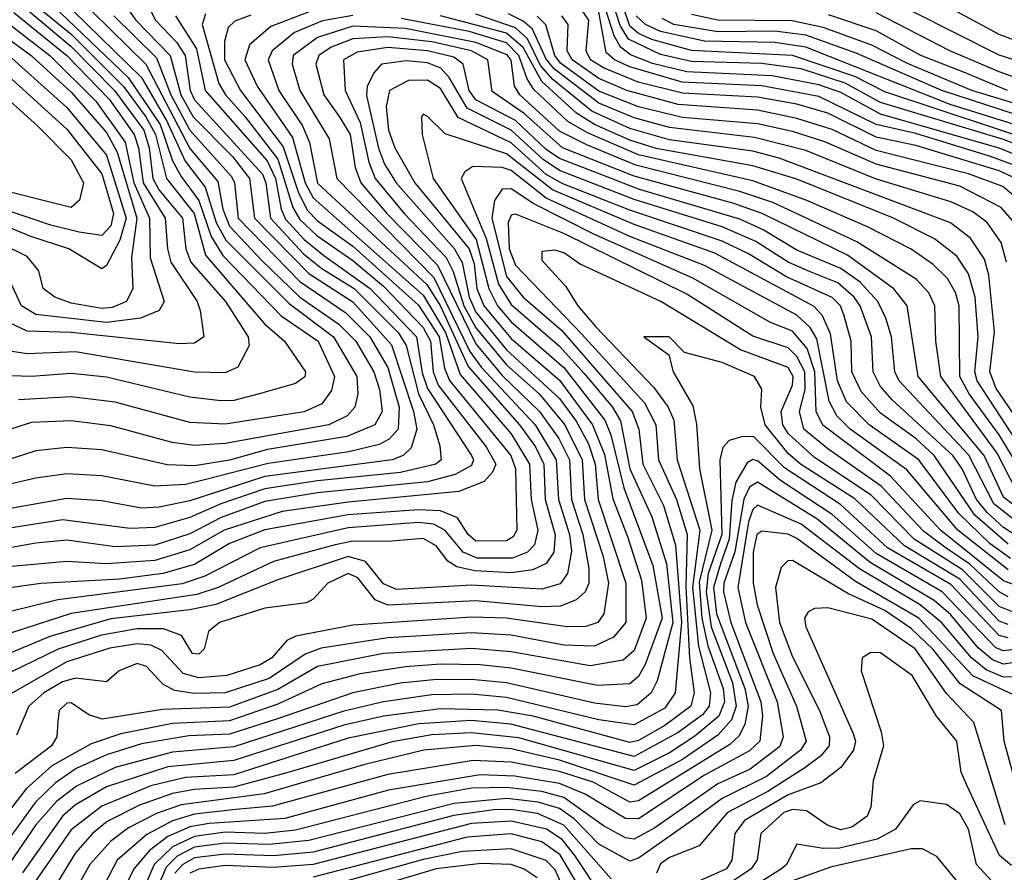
# Model space of a CAD drawing. Extents: x 501367 to 657802, y 482273 to 547541.
# Tile 396 of 656: x 621508 to 623746, y 497847 to 499786. Entities that reach past the tile are written whole.
import ezdxf

# ---------------------------------------------------------------- set-up
doc = ezdxf.new("R2010")
doc.units = 0

msp = doc.modelspace()

# ---------------------------------------------------------------- linework, layer by layer
at = {"layer": '0CON20XD'}
for points in [[(621442.6, 499902.6), (621625, 499753.4), (621744, 499634), (621795, 499564.9), (621816.6, 499525), (621841.5, 499425), (621904.7, 499345), (621930.6, 499250.6), (622064.8, 499094.8), (622109.7, 499055), (622157.8, 498985), (622155.9, 498974.1), (622135, 498958.8), (622055.8, 498935.8), (621995, 498920.3), (621965, 498919.1), (621895, 498927.4), (621705, 498973.3), (621625, 498981.3), (621535, 498974.9), (621415, 498978.5)], [(621694.2, 499895), (621771.8, 499785), (621850.3, 499705), (621874, 499615), (621902, 499565), (621991.6, 499475), (622030.3, 499425), (622041.7, 499335), (622165, 499208.6), (622265, 499144.5), (622353.3, 499046.7), (622403.4, 498895), (622411, 498855), (622397.9, 498812.1), (622380, 498795), (622354.6, 498785), (622065, 498747.4), (621895, 498691.7), (621825, 498677.7), (621785, 498675.4), (621695, 498691.7), (621615, 498697.2), (621426.4, 498663.6)], [(623885.4, 499695.4), (623735, 499752.6), (623475, 499893.2)], [(621567.5, 499867.5), (621784.9, 499654.9), (621842.8, 499555), (621884.2, 499464.2), (621929.6, 499405), (621955, 499325), (621976.9, 499285), (622120.3, 499140.3), (622221.6, 499065), (622274.2, 498975), (622276.7, 498935), (622270.2, 498905), (622252.4, 498885), (622210.9, 498865), (621975, 498822.4), (621905, 498818), (621854.7, 498824.7), (621715, 498862.3), (621625, 498873.7), (621535, 498870), (621425, 498834.8)], [(621591.4, 499885), (621794.7, 499684.7), (621895, 499492.9), (621958.1, 499418.1), (621969.6, 499355), (621985, 499316.2), (622058.5, 499238.5), (622145, 499155.3), (622233.6, 499093.6), (622272.1, 499055), (622313, 498985), (622325.8, 498945), (622332.2, 498895), (622315.2, 498865), (622251.8, 498838.2), (622071.4, 498808.6), (621985, 498784.6), (621905, 498771.5), (621843.4, 498773.4), (621695, 498807.6), (621615, 498813), (621545, 498805.5), (621445, 498774)], [(621776.8, 499865), (621816.5, 499785), (621864.1, 499735), (621883.8, 499705), (621895.4, 499625), (621905, 499604), (622059.9, 499435), (622067.6, 499415), (622077.8, 499335), (622153.3, 499253.3), (622195, 499220.1), (622268.6, 499175), (622368.1, 499075), (622386.8, 499045), (622414.3, 498935), (622448.6, 498865), (622462.8, 498817.2), (622466.4, 498785), (622454.2, 498775), (622373.8, 498756.2), (622185, 498737.7), (622065, 498719.3), (621964.9, 498685.1), (621895, 498653.8), (621815, 498631), (621758.9, 498628.9), (621605, 498648.7), (621455, 498625.1)], [(623840.6, 499500.6), (623475, 499622.1), (623406.8, 499656.8), (623265, 499704.8), (623035, 499715.8), (622945, 499740.7), (622914.6, 499754.6), (622895, 499771.5), (622864.1, 499864)], [(624655, 499852.3), (624769.2, 499705), (624775.8, 499625), (624785.3, 499605), (624839.5, 499545), (624842.6, 499525), (624836.9, 499505), (624728.4, 499425), (624655, 499390), (624575, 499375.1), (624465, 499379), (624375, 499367.1), (624315, 499369.4), (624295, 499378.6), (624276.1, 499405), (624251.2, 499481.2), (624236.1, 499506.1), (624192, 499542), (624132.4, 499575), (624047.9, 499607.9), (623735, 499705.6), (623442.9, 499852.9)], [(621355, 499836.6), (621534.2, 499705), (621625, 499621.2), (621705, 499529.5), (621729.2, 499485), (621774.3, 499335), (621762.5, 499245), (621765.5, 499175), (621750.5, 499145), (621718.2, 499131.8), (621695, 499129.4), (621625, 499141.2), (621587.7, 499155), (621561.1, 499175), (621551.8, 499215), (621525, 499247.6), (621415, 499301.3)], [(621415, 499829.1), (621576.5, 499705), (621681, 499601), (621747.9, 499507.9), (621767.2, 499415), (621802.8, 499335), (621804.7, 499244.7), (621836.7, 499145), (621824.7, 499125), (621782.5, 499107.5), (621705, 499097.5), (621545, 499115.9), (621512.2, 499135), (621475.1, 499215.1)], [(621566.9, 499835), (621754.7, 499654.7), (621827.5, 499547.5), (621855.4, 499465.4), (621875, 499429.3), (621915, 499375), (621943, 499293), (621970, 499250), (622102.6, 499112.6), (622186.3, 499055), (622223.3, 498975), (622216.9, 498943.1), (622195, 498912.6), (622155, 498894.6), (621975, 498866.1), (621895, 498870.4), (621725, 498916.2), (621625, 498928.6), (621505, 498921.6)], [(623856.8, 499445), (623735, 499493.7), (623465, 499571.1), (623375, 499620.7), (623325, 499637.7), (623218.8, 499658.8), (623025, 499667.2), (622946.8, 499686.8), (622896.5, 499706.5), (622874, 499724), (622859.3, 499749.3), (622832.8, 499832.8)], [(623846.5, 499475), (623745, 499513.5), (623465, 499598.1), (623385, 499641.6), (623285, 499674.2), (623195, 499686.3), (623035, 499691), (622965, 499706.6), (622891.8, 499741.8), (622872.9, 499772.9), (622855, 499829)], [(621517.6, 499815), (621625.1, 499725), (621723.3, 499625), (621790, 499535), (621802.2, 499495), (621810.3, 499425), (621825, 499398.7), (621878.3, 499335), (621885.7, 499265), (621896.9, 499235), (621976, 499145), (622013.6, 499086.4), (622027.5, 499065), (622029.3, 499045), (622003.8, 498996.2), (621975, 498982.8), (621905, 498984.2), (621635, 499031), (621525, 499026.5), (621353, 499053)], [(622166, 499804), (622079.2, 499770.9), (622030.7, 499729.3), (622019.6, 499695), (622047.8, 499635), (622127.9, 499517.9), (622156.9, 499415), (622175, 499380.8), (622425, 499159.7), (622476, 499075), (622509.2, 498979.1), (622625, 498843.9), (622667.3, 498775), (622670.6, 498695), (622685.9, 498625), (622678.2, 498591.8), (622662.8, 498575), (622628.3, 498561.7), (622548.3, 498561.7), (622516.2, 498575), (622474.6, 498625), (622448.6, 498638.6), (622415, 498642.6), (622255, 498630.7), (622055, 498585.3), (621929.2, 498520.8), (621877, 498503), (621595, 498466.9), (621425, 498424.9)], [(621930.4, 499799.6), (621923, 499775), (621961, 499641), (621975.7, 499615), (622020.3, 499565), (622095, 499468.8), (622129.1, 499359.1), (622145, 499332), (622183.6, 499295), (622265, 499238.6), (622335, 499179.8), (622425, 499086), (622441.8, 499055), (622447.9, 498985), (622459.3, 498955), (622568.3, 498815), (622590.3, 498775), (622583, 498757), (622564, 498736), (622506.7, 498713.3), (622255, 498689.2), (622105, 498668), (621972.5, 498625), (621895, 498580.3), (621815, 498555.9), (621705, 498548.4), (621615, 498554.1), (621465, 498540)], [(621495, 499802.1), (621615.4, 499705), (621711.2, 499605), (621768.4, 499525), (621778.1, 499495), (621788.7, 499415), (621839, 499335), (621843.8, 499265), (621851.9, 499235), (621911.3, 499145), (621918.5, 499125), (621926.8, 499065), (621905, 499050.6), (621871.4, 499048.6), (621625, 499075.1), (621525, 499078), (621485, 499097)], [(623825, 498805.9), (623727.7, 498947.7), (623713.4, 498985), (623723.9, 499076.1), (623711.2, 499205), (623701.6, 499241.6), (623669.6, 499289.6), (623624.3, 499324.3), (623235, 499471.2), (623175, 499486.9), (622985, 499513), (622895, 499538.8), (622808.4, 499578.4), (622720.3, 499650.3), (622692.2, 499682.2), (622662.4, 499742.4), (622635, 499767.4), (622545, 499798.4)], [(623751.4, 499235), (623739.1, 499279.1), (623707.4, 499325), (623675, 499349.2), (623625, 499371.6), (623454, 499424), (623295, 499488.7), (623178.5, 499518.5), (622985, 499540.8), (622905, 499563), (622825, 499595.9), (622723.8, 499673.8), (622705, 499696.2), (622674.2, 499764.2), (622652.8, 499782.8), (622619.2, 499799.2)], [(623815, 499405.1), (623735, 499442.6), (623545, 499500.2), (623455, 499519), (623345, 499573.8), (623275, 499593.7), (623185, 499609.8), (623015, 499619.1), (622913.9, 499643.9), (622835, 499676.7), (622806, 499695), (622796, 499715), (622802.1, 499785), (622785, 499809)], [(623831.5, 499431.5), (623715, 499475.3), (623545, 499527.4), (623455, 499547.8), (623325, 499611.4), (623195, 499635.7), (623014.1, 499644.1), (622895, 499678.8), (622860.1, 499695), (622841.6, 499711.6), (622825, 499803.3)], [(623915, 499551.7), (623673, 499625), (623526.6, 499686.6), (623445, 499728.3), (623335, 499768.1), (623263.9, 499783.9), (623095, 499784.7), (623035, 499798.2)], [(623825, 499634.7), (623735, 499667.8), (623622.9, 499715), (623455, 499801.6)], [(621722.2, 499795), (621819.1, 499699.1), (621851.7, 499615), (621895, 499534.9), (621989.6, 499429.6), (621996.2, 499415), (622005, 499334.9), (622145, 499190.4), (622249.6, 499119.6), (622303.8, 499065), (622345.2, 498995.2), (622370.7, 498905), (622368.5, 498855), (622348.2, 498831.8), (622325, 498819.8), (622256.3, 498803.7), (622072.9, 498777.1), (621925, 498738.8), (621885, 498729.1), (621815, 498725.6), (621695, 498748.6), (621615, 498753.1), (621545, 498743.1), (621335, 498695.2)], [(622033.4, 499796.6), (621997.3, 499782.7), (621981.6, 499768.4), (621973.3, 499736.7), (621973.7, 499695), (622009.8, 499625), (622107.3, 499497.3), (622142.1, 499392.1), (622162.5, 499352.5), (622185, 499328.5), (622265, 499270.9), (622415, 499136.9), (622461.4, 499065), (622473.4, 498993.4), (622485.4, 498965.4), (622624.8, 498794.8), (622634.9, 498765), (622637.9, 498625), (622629.7, 498610.3), (622615, 498600.9), (622545, 498600.5), (622527.6, 498615), (622503.5, 498653.5), (622465, 498669.2), (622415, 498671.2), (622255, 498660.4), (622065, 498625.9), (621985, 498595.1), (621905, 498547), (621833.6, 498526.5), (621735, 498513.6), (621555.9, 498504.1), (621355, 498476.2)], [(621862.4, 499795), (621909.6, 499719.6), (621930, 499625), (622070.5, 499465), (622089.8, 499425), (622102.6, 499355), (622112.6, 499332.7), (622155, 499285.9), (622199.7, 499250.2), (622305, 499175.1), (622410.4, 499065), (622423.3, 498983.3), (622435, 498947.7), (622535.4, 498795), (622539.7, 498785), (622535, 498772.1), (622498.1, 498751.9), (622435, 498734.9), (622185, 498710), (622065, 498690.1), (621966.2, 498653.8), (621895, 498617.1), (621815, 498591.1), (621725, 498587.2), (621615, 498602.3), (621544.3, 498595.7), (621425, 498574.7)], [(622265, 499795.9), (622196.7, 499783.3), (622133.1, 499756.9), (622081.6, 499715), (622073.2, 499695), (622097.4, 499625), (622151.2, 499545), (622167.2, 499507.2), (622185, 499414.4), (622433.6, 499183.6), (622465, 499134.3), (622527.2, 498997.2), (622644.6, 498864.6), (622680.3, 498815), (622699.3, 498775), (622702.9, 498695), (622725.5, 498614.5), (622722.7, 498575), (622705, 498549.3), (622674.9, 498535.1), (622625, 498528.3), (622542.4, 498532.4), (622501.8, 498541.8), (622481, 498555), (622455, 498589.7), (622425, 498606.4), (622345, 498599.2), (622265, 498600.2), (622225, 498591.8), (622085, 498553.6), (621958.9, 498495), (621910.9, 498479.1), (621625, 498435.6), (621435, 498374.6)], [(623797.8, 498737.8), (623735, 498842.1), (623666.5, 498935), (623645.7, 498975), (623644, 499135), (623635.4, 499165.4), (623617.5, 499197.5), (623585, 499229.2), (623535, 499264), (623435.4, 499315.4), (623297.5, 499375), (623175, 499419.6), (622915, 499478.8), (622798.5, 499528.5), (622754.3, 499554.3), (622677.1, 499627.1), (622661.4, 499651.4), (622642.7, 499705), (622615, 499733.2), (622529.6, 499759.6), (622375, 499788.6)], [(623805, 498780.7), (623685.1, 498965.1), (623679.7, 498985), (623687.1, 499065), (623679.9, 499155), (623665, 499208.1), (623638.4, 499248.4), (623587.5, 499287.5), (623494.3, 499335), (623275, 499423.2), (623175, 499453.7), (622955, 499493.5), (622895, 499511.9), (622815, 499547.7), (622773.7, 499573.7), (622695.3, 499645.3), (622652.7, 499722.7), (622615, 499755.5), (622465, 499794.6)], [(623768.9, 499325), (623739.3, 499359.3), (623645, 499407.8), (623455, 499457.2), (623338.7, 499508.7), (623265, 499531.6), (623185, 499549.2), (623015, 499563.8), (622915, 499587.7), (622825, 499623.3), (622737.5, 499687.5), (622724.4, 499705), (622704.4, 499774.4), (622684.2, 499794.2)], [(623804, 499355), (623743.3, 499406.7), (623665, 499435.6), (623455, 499488.8), (623355, 499536.7), (623275, 499561.6), (623185, 499580.1), (623005, 499593.5), (622888.4, 499625), (622825, 499652.4), (622764.1, 499695), (622752.7, 499715), (622754.9, 499775), (622740.2, 499795)], [(623810.8, 499535), (623623.2, 499593.2), (623295, 499723.7), (623225, 499734.6), (623065, 499737.2), (622965, 499758.9), (622930.9, 499775), (622909.3, 499795)], [(623906.8, 499526.8), (623604.8, 499625), (623409.7, 499709.7), (623295, 499750.6), (623225, 499759.7), (623095, 499758.8), (622995, 499775.3), (622968.9, 499788.9)], [(623753.8, 499625), (623655.7, 499665.7), (623556.4, 499705), (623455, 499760.8), (623347.1, 499797.2)], [(622799.1, 499500.9), (622735, 499532.5), (622644.9, 499615), (622633.1, 499635), (622625, 499694.1), (622616.4, 499706.4), (622545, 499734.5), (622385, 499765.8), (622265, 499771.5), (622184.7, 499745.3), (622129.9, 499705), (622127.4, 499685), (622144.9, 499625), (622211.6, 499515), (622229, 499425), (622449.6, 499199.6), (622531.7, 499031.7), (622558.2, 498995), (622680, 498865), (622727.5, 498785), (622733, 498695), (622758.1, 498615), (622762.4, 498577.6), (622753.3, 498526.7), (622737.1, 498502.9), (622695, 498491), (622535, 498500.4), (622365, 498490.5), (622335, 498503.3), (622293.8, 498553.8), (622255, 498565.1), (622095, 498512), (621953.6, 498456.4), (621895, 498444), (621715, 498423.2), (621576.3, 498383.7), (621400.1, 498309.9)], [(623815, 498645.9), (623745, 498700.4), (623700.8, 498795), (623550.8, 498975), (623525.8, 499135), (623495, 499173.8), (623390.3, 499250.3), (623196, 499345), (623129.2, 499369.2), (622905, 499430.3), (622742.2, 499495), (622655, 499572.5), (622582.5, 499622.5), (622572.6, 499695), (622534.8, 499715), (622445, 499735.8), (622345, 499747.2), (622265, 499742.5), (622216.4, 499723.6), (622187.7, 499705), (622180.9, 499685), (622199.2, 499615), (622236, 499564), (622259.5, 499525), (622270.3, 499450.3), (622283.3, 499415), (622342.3, 499345), (622457.9, 499227.9), (622545, 499049.1), (622605, 498977.2), (622689.7, 498895), (622733.9, 498833.9), (622757.8, 498785), (622762.8, 498695), (622788.5, 498615), (622801.9, 498538.1), (622802.1, 498505), (622793.4, 498485), (622773.4, 498466.6), (622737.3, 498452.7), (622695, 498451.1), (622545, 498464.5), (622344.7, 498454.8), (622316.4, 498466.4), (622276.5, 498516.5), (622255, 498526.4), (622208.8, 498505), (622175, 498467.9), (622160.1, 498459.9), (622065, 498448), (621961.9, 498415), (621937.1, 498395), (621927.1, 498355), (621915, 498343.2), (621901.2, 498345), (621876, 498386), (621835, 498400.9), (621775, 498400.5), (621693.8, 498386.2), (621595.6, 498354.4), (621431.1, 498275)], [(623805, 498620.2), (623722.8, 498685), (623666.1, 498796.1), (623507.6, 498965), (623497.6, 498985), (623489.9, 499065), (623477.4, 499107.4), (623458.8, 499145), (623419.1, 499189.1), (623375, 499220.3), (623275, 499261.9), (623198.1, 499308.1), (623145, 499332.4), (622915, 499400.8), (622855, 499424.4), (622735, 499470.5), (622705, 499491), (622635, 499557), (622545, 499604.2), (622529.6, 499625), (622516, 499685), (622495, 499700.6), (622435, 499715.5), (622345, 499722.5), (622275, 499712.5), (622244.2, 499695), (622247.6, 499625), (622282, 499552), (622301.7, 499461.8), (622316.3, 499425), (622382, 499345), (622477.2, 499245), (622493.8, 499213.8), (622518, 499135), (622545, 499085.3), (622615, 499001), (622689.1, 498935), (622747.1, 498865), (622787, 498785), (622792.4, 498695), (622834.7, 498565), (622846.7, 498505), (622835.7, 498435), (622822.4, 498415), (622795, 498406.4), (622752.5, 498405), (622615, 498425.1), (622535, 498427.5), (622265, 498409.4), (622136, 498384), (622115.4, 498374.6), (622081.2, 498335), (622055, 498318.9), (621978.9, 498295), (621915, 498289.1), (621879.3, 498299.3), (621831.4, 498351.4), (621806.2, 498363.8), (621775, 498366.9), (621713, 498357), (621615, 498325.7), (621438, 498225)], [(621483.5, 499705), (621615, 499586.3), (621705, 499477.7), (621749.7, 499335), (621735.6, 499284.4), (621705, 499226.8), (621695, 499219.6), (621619.6, 499265), (621532.9, 499292.9), (621425, 499337.4)], [(623805, 498591.6), (623745, 498631), (623707.6, 498665), (623683.6, 498695), (623650.5, 498765), (623629.8, 498795), (623491.3, 498921.3), (623465, 498952.2), (623448.4, 498985), (623444.6, 499065), (623418.8, 499135), (623405.3, 499155), (623367.9, 499187.8), (623303.8, 499213.8), (623255, 499234.4), (623181.3, 499281.3), (623105.3, 499315.3), (622905, 499377.1), (622735, 499442.8), (622697.8, 499467.8), (622625, 499535.2), (622525.3, 499585), (622484.6, 499654.6), (622465.7, 499675.7), (622435, 499687.9), (622387.2, 499692.8), (622330.8, 499685), (622313.8, 499666.2), (622298.3, 499635), (622296.4, 499613.6), (622323.9, 499493.9), (622337.4, 499457.4), (622363.9, 499415), (622495.9, 499265.9), (622513.7, 499233.7), (622530, 499155), (622545, 499121.1), (622615, 499035.4), (622734.9, 498925), (622773.3, 498873.3), (622801.4, 498821.4), (622816.6, 498775), (622823, 498695), (622886.3, 498505), (622886, 498415), (622857.8, 498382.2), (622815, 498361.6), (622745, 498363.7), (622625, 498386.4), (622535, 498391.8), (622345, 498380.4), (622193.1, 498356.9), (622157.1, 498342.9), (622075, 498287.7), (621975, 498255.5), (621905, 498253.7), (621860.8, 498260.8), (621834.4, 498274.4), (621795.9, 498315), (621775, 498322.2), (621734.4, 498305), (621705, 498280), (621635, 498288.5), (621605, 498280.4), (621562.8, 498255), (621528.7, 498225), (621500.8, 498159.2)], [(621455, 499681.6), (621615, 499537.5), (621695, 499435.8), (621721.6, 499345), (621715, 499317.3), (621695, 499295.7), (621642.8, 499302.8), (621578.5, 499318.5), (621405, 499377.4)], [(621425.2, 499655.2), (621548.2, 499545), (621625, 499467.2), (621652.9, 499415), (621644.1, 499375.9), (621625, 499358.8), (621427.9, 499407.9)], [(623755, 498593.4), (623679.6, 498659.6), (623587.1, 498795), (623545, 498833.3), (623465, 498891.3), (623420.7, 498940.7), (623399.5, 498985), (623398.1, 499055), (623382.6, 499112.6), (623374.1, 499135), (623355, 499154.6), (623251.3, 499201.3), (623165, 499253.9), (623105, 499282.4), (622895, 499353.2), (622742.7, 499412.7), (622705, 499433.8), (622625, 499506.1), (622505, 499563.6), (622465, 499629.9), (622435, 499648.4), (622392, 499648), (622348.7, 499625), (622341, 499589), (622346.8, 499535), (622361.1, 499495), (622406.2, 499415), (622530.1, 499265), (622541.1, 499231.1), (622547.6, 499175), (622563.5, 499135), (622625, 499060.7), (622735, 498966.3), (622810.6, 498865), (622837.3, 498797.3), (622856.5, 498696.5), (622889.5, 498610.5), (622921.4, 498511.4), (622932.4, 498425), (622905, 498351.6), (622880.3, 498329.7), (622805, 498316.8), (622625, 498348.3), (622535, 498356), (622335, 498344.4), (622185, 498315.3), (622095, 498263.2), (621985, 498222.6), (621833, 498217), (621695.1, 498195.1), (621664.9, 498204.9), (621625, 498232.6), (621615, 498231.9), (621598, 498215), (621595, 498190)], [(622475, 499526.8), (622435, 499565.8), (622425, 499571.2), (622421.4, 499565), (622423.2, 499525), (622448.1, 499425), (622545.9, 499285.9), (622574.3, 499175), (622594.5, 499135), (622625, 499098.8), (622745, 498995.1), (622838.2, 498875), (622852.1, 498842.1), (622881.5, 498721.5), (622947.2, 498545), (622968.7, 498425), (622930, 498320), (622915, 498292.4), (622895, 498275.4), (622821.8, 498271.8), (622625, 498311.5), (622555, 498319.1), (622465, 498320.6), (622385, 498314.2), (622281.7, 498298.3), (622195, 498275.8), (622095, 498229.8), (621985, 498191.2), (621855, 498185.4), (621737.8, 498162.2), (621670.4, 498139.6), (621581.1, 498088.9), (621522.8, 498037.2), (621435, 497923.9)], [(623760.9, 498560.9), (623714, 498594), (623643, 498663), (623552, 498785), (623438.9, 498865), (623387.5, 498917.4), (623367.5, 498965), (623351.7, 499071.7), (623332.8, 499112.8), (623314.1, 499134.1), (623088.1, 499255), (622905, 499320), (622719.1, 499399.1), (622615, 499481.4), (622475, 499526.8)], [(623774.3, 498715), (623730, 498800), (623602.1, 498975), (623590.8, 499055), (623588.8, 499135), (623575, 499165.2), (623546.1, 499196.1), (623411.2, 499281.2), (623220.4, 499370.4), (623145, 499395.4), (622908.5, 499455), (622799.1, 499500.9)], [(623755, 498535), (623640.6, 498625), (623525, 498762.2), (623395.7, 498855), (623365.4, 498885), (623348.5, 498918.5), (623320.1, 499060.1), (623305, 499085.9), (623275, 499114), (623065, 499226.9), (622895, 499292.9), (622705, 499380.5), (622625, 499443.2), (622605, 499450.2), (622537.9, 499452.1), (622520.1, 499439.9), (622512, 499425), (622568.8, 499288.8), (622596.6, 499185), (622625, 499138.7), (622735, 499043.6), (622791.4, 498981.4), (622855.7, 498905), (622873.7, 498873.7), (622894.9, 498765), (622945, 498655.7), (622978.8, 498548.8), (622992.9, 498415), (622957.4, 498282.6), (622943.9, 498255), (622911.8, 498228.2), (622885, 498223.3), (622815, 498231.7), (622615, 498277.7), (622535, 498285.8), (622448.8, 498285), (622373, 498277), (622265, 498255.5), (622094, 498196), (621985, 498160.9), (621892.7, 498157.3), (621785, 498139.2), (621705, 498114.2), (621636.7, 498083.3), (621589.7, 498050.3), (621543.6, 498006.4), (621455, 497885.5)], [(623815, 498483.7), (623745, 498509.8), (623601.1, 498625), (623488.1, 498748.1), (623333.6, 498863.6), (623318.6, 498895), (623315.9, 498985), (623298, 499038), (623265, 499077.7), (623215, 499097.7), (623038.2, 499198.2), (622815, 499297.9), (622677.1, 499367.1), (622625, 499401.4), (622605, 499401), (622587.1, 499375), (622581.2, 499335), (622615, 499201.7), (622652.6, 499155), (622739.7, 499079.7), (622900.2, 498895), (622915.5, 498855), (622924.5, 498775), (622971.3, 498681.3), (622998.9, 498591.1), (623012.3, 498415), (622998.2, 498255), (622975, 498220), (622905, 498182.2), (622825, 498194.2), (622615, 498244.4), (622535, 498251.9), (622445, 498250.4), (622335, 498234.6), (622245, 498213.4), (621995, 498132.4), (621855, 498120.6), (621725, 498085.8), (621637.2, 498042.8), (621591.9, 498008.1), (621544.9, 497955), (621476, 497854)], [(623755, 498473.3), (623735, 498484.8), (623668, 498548), (623614.2, 498584.2), (623562.7, 498622.7), (623466.5, 498725), (623345, 498809.8), (623291, 498855), (623280.5, 498895), (623293.5, 498945), (623292.6, 498985), (623275, 499019.9), (623255, 499040), (623175, 499066.3), (623025, 499161.6), (622745, 499300.1), (622635, 499343.5), (622625, 499341.6), (622618.8, 499325), (622620.5, 499265), (622635, 499227.9), (622785, 499071.9), (622928.4, 498915), (622954.3, 498865), (622960.5, 498785), (623001.1, 498695), (623025.8, 498615), (623022.8, 498497.2), (623030.5, 498335), (623041.4, 498255), (623033.7, 498225), (622975, 498181.2), (622915, 498147.2), (622895, 498142), (622675, 498201.9), (622595, 498216), (622465, 498219.1), (622335, 498201.8), (622245, 498181.4), (621995, 498101), (621845, 498087.2), (621705, 498041.1), (621635, 498000.3), (621605.1, 497974.9), (621514.2, 497845.8)], [(623765, 498439.2), (623735, 498451.4), (623651.8, 498535), (623541.9, 498605), (623443.9, 498705), (623315, 498790.6), (623254.9, 498844.9), (623242.7, 498865), (623239.3, 498895), (623265.2, 498955), (623266.5, 498975), (623255, 498995.1), (623147, 499035), (622965.8, 499145), (622780.6, 499230.6), (622746.6, 499255), (622725, 499262.2), (622695, 499259.2), (622695, 499239.4), (622749.7, 499179.7), (622776.8, 499135), (622817.9, 499087.9), (622949.3, 498949.3), (622982.1, 498905), (622995.1, 498875), (623002.9, 498785), (623054.6, 498625), (623037.9, 498495), (623051, 498361), (623078.2, 498255), (623075.8, 498225), (623060.3, 498205), (623005, 498164.9), (622905, 498110.2), (622624.3, 498184.3), (622535, 498192.1), (622415.1, 498185.1), (622255, 498152.5), (621995, 498069.1), (621885, 498062.6), (621806.1, 498043.9), (621695, 497997.6), (621625, 497943.7), (621519, 497791)], [(623755, 498410.3), (623735, 498418.1), (623645, 498513.8), (623519.3, 498589.3), (623406.4, 498696.4), (623283.3, 498775), (623255, 498799.3), (623202.5, 498865), (623192.6, 498905), (623195.5, 498945.5), (623178.4, 498975), (623105, 499006.2), (623019.5, 499029.5), (622984.2, 499065), (622926.7, 499065), (622983.8, 499023.8), (622993.6, 498985), (623038, 498908), (623046.6, 498866.6), (623053.2, 498765), (623081.7, 498625), (623053, 498507), (623058.9, 498425), (623072.4, 498362.4), (623107.2, 498265), (623110.4, 498235), (623097.7, 498202.3), (623043, 498157), (622985, 498118.8), (622905, 498078.9), (622642.6, 498152.6), (622535, 498164.4), (622445, 498159.8), (622355, 498144.1), (622115, 498073.6), (621995, 498040.9), (621904.6, 498035.4), (621855, 498026), (621780.2, 497999.8), (621707, 497963), (621673.1, 497935), (621635, 497891.4), (621567.8, 497782.2)], [(623755, 498380.5), (623735, 498385.4), (623625, 498501.5), (623480.9, 498585), (623373.8, 498683.8), (623246.8, 498766.9), (623177.1, 498837.1), (623152, 498838), (623120.7, 498829.3), (623106.6, 498813.4), (623099.6, 498785), (623104.1, 498615), (623073.5, 498526.5), (623068.8, 498485), (623080, 498405), (623128.3, 498278.3), (623137.1, 498225), (623126, 498194), (623095, 498158.9), (623015, 498103.8), (622905, 498045.3), (622735, 498102.2), (622625, 498127.6), (622545.1, 498135.1), (622426.7, 498125), (622292.4, 498092.4), (622064.1, 498025.9), (621875, 498000.9), (621819, 497981), (621755, 497948.3), (621715, 497918.1), (621667.6, 497865), (621561.4, 497675)], [(623815, 498359.1), (623745, 498350.6), (623727.5, 498357.4), (623605, 498485), (623455, 498572.3), (623355, 498661), (623237.8, 498737.8), (623185, 498783.2), (623175, 498785.7), (623161.8, 498778.2), (623135.9, 498734.1), (623127.1, 498692.9), (623121.2, 498605), (623101.6, 498548.4), (623085.6, 498495), (623092.5, 498435), (623156.9, 498265), (623164, 498225), (623156.4, 498183.5), (623143, 498157), (623122.5, 498137.5), (622915, 498009.9), (622895, 498006.7), (622811.7, 498051.7), (622735, 498076.4), (622625, 498097.2), (622538.8, 498101.2), (622345, 498069.8), (622082.9, 497997.2), (621999.6, 497989.6), (621905, 497979.4), (621855, 497964.3), (621797.3, 497932.7), (621729.9, 497875), (621635.5, 497695)], [(623825, 498332.2), (623745, 498320.7), (623720, 498330), (623687.3, 498357.3), (623625, 498432.3), (623586.7, 498465), (623441.6, 498551.6), (623320.6, 498650.6), (623185, 498734.1), (623167.2, 498722.8), (623154.6, 498695.4), (623134.1, 498575.9), (623108.6, 498505), (623107.9, 498485), (623124.9, 498415.1), (623192.8, 498235), (623196.7, 498203.3), (623190.3, 498145), (623167, 498123), (623065, 498067.8), (622915, 497968.9), (622885, 497969.4), (622793.2, 498025), (622735, 498049.4), (622633.9, 498066.1), (622555, 498068.4), (622346.1, 498033.9), (622110.4, 497969.6), (621938.4, 497958.4), (621895, 497950.8), (621845, 497928.7), (621803.4, 497896.6), (621767.6, 497855), (621714.2, 497745)], [(623805, 498291.5), (623745, 498291.2), (623705, 498307.5), (623671.9, 498335), (623604.8, 498414.8), (623555, 498455.4), (623416.9, 498536.9), (623285, 498639.1), (623185, 498681.8), (623175, 498672.4), (623165, 498644.3), (623140.4, 498495), (623158.3, 498415), (623230.2, 498235), (623243.9, 498155), (623236.5, 498133.5), (623168.4, 498081.6), (623095, 498048.2), (622951.9, 497948.1), (622905, 497922.3), (622885, 497925.3), (622835, 497952.8), (622745, 498017), (622695, 498031.2), (622615, 498040.3), (622535, 498038.2), (622435, 498020), (622135, 497942.9), (622065, 497935.7), (621975, 497938), (621905, 497928.5), (621855, 497905), (621813.8, 497865), (621779.3, 497785)], [(623789.9, 498239.9), (623675, 498293.6), (623551.8, 498425), (623408.5, 498508.5), (623275, 498606), (623255, 498615.8), (623195, 498623), (623184.2, 498615), (623175.3, 498575), (623175.5, 498505), (623184.5, 498455), (623220.7, 498345), (623274, 498225), (623296.2, 498145), (623282.9, 498125), (623206, 498065), (623105.1, 498014.9), (623050.4, 497975), (622915, 497879.3), (622895, 497872.7), (622825, 497910.9), (622768.8, 497968.8), (622735, 497991.9), (622686.7, 498006.7), (622615.2, 498014.8), (622496.1, 498003.9), (622165, 497919.2), (622075, 497910.5), (621975, 497913.6), (621905, 497904.6), (621866, 497884), (621841, 497859), (621805.5, 497774.5)], [(623786.8, 497995), (623746.4, 498145), (623739.8, 498215), (623645.9, 498275.9), (623585, 498354), (623535, 498401.8), (623475, 498442.5), (623391.1, 498481.1), (623265, 498555.9), (623254.6, 498555.4), (623239.5, 498540.5), (623226.2, 498495), (623235.1, 498415), (623265, 498336.8), (623326.7, 498215), (623348.8, 498155), (623348.4, 498135), (623328.5, 498111.5), (623293.3, 498085), (623208.9, 498031.1), (623116.8, 497983.2), (623052.4, 497907.6), (622985, 497880.8), (622965, 497866.3), (622955.5, 497845)], [(623748.2, 497955), (623677.5, 498187.4), (623615, 498253.5), (623543.5, 498355), (623445, 498422.9), (623345, 498448.3), (623315, 498447.4), (623300.3, 498439.7), (623292, 498425), (623295.2, 498405), (623402.7, 498162.7), (623408.3, 498145), (623403.9, 498125), (623374.7, 498085.3), (623329.7, 498050.3), (623255, 498023.3), (623155.5, 497965), (623133.5, 497935), (623127, 497875), (623115.1, 497855), (623031.8, 497818.2)], [(623762.5, 497862.5), (623735.3, 497885.3), (623661.6, 498045), (623648.3, 498075), (623638.5, 498145), (623592.4, 498202.4), (623536.8, 498295), (623465, 498346), (623442.8, 498347.2), (623423.5, 498335), (623421.2, 498305), (623466.6, 498166.6), (623471.5, 498135), (623448.6, 498055), (623443.1, 497995), (623434.7, 497975), (623400.1, 497949.9), (623375, 497943.3), (623345, 497953.4), (623296.8, 497986.8), (623265, 497990.2), (623245, 497982.9), (623193.1, 497935), (623184.9, 497875.1), (623170.7, 497855), (623072, 497788)], [(621595, 498190), (621592.3, 498155), (621580.5, 498135), (621498, 498072)], [(623727.2, 497817.2), (623683.3, 497865), (623664.9, 497945), (623645, 497979.8), (623615, 498001.3), (623555, 498010), (623539.4, 498000.6), (623498.9, 497945), (623457.6, 497922.4), (623371.7, 497901.7), (623335, 497901.3), (623275, 497911.4), (623251.1, 497865), (623240.2, 497855), (623112.6, 497775)], [(622852.5, 497832.5), (622745, 497954.4), (622685, 497981.1), (622625, 497989.9), (622585, 497988.9), (622495, 497976), (622175, 497892.7), (622084.9, 497884.9), (621975, 497888.7), (621905, 497879.7), (621878.6, 497865), (621861, 497845)], [(622830.1, 497795), (622770.2, 497885), (622741.4, 497921.5), (622705.5, 497945.5), (622625, 497963.7), (622535, 497957.8), (622175, 497864.8), (622085, 497858), (621975, 497862.3), (621915, 497854.4), (621895, 497845)], [(622796.4, 497785), (622736.7, 497886.7), (622695, 497916.5), (622625, 497934.4), (622525, 497926.7), (622175, 497835.8)], [(622755.5, 497785), (622725, 497852.6), (622705, 497874), (622625, 497900.1), (622515, 497894.6), (622425, 497876.3), (622185, 497808.5)], [(623665, 497794.8), (623593.4, 497883.4), (623560.3, 497900.3), (623535, 497900.5), (623351, 497859), (623256.8, 497825)], [(622684.4, 497834.4), (622655, 497853.9), (622625, 497864.5), (622557, 497867), (622454.9, 497854.9), (622255, 497795.4)]]:
    msp.add_lwpolyline(points, dxfattribs=at)

doc.saveas('drawing.dxf')
